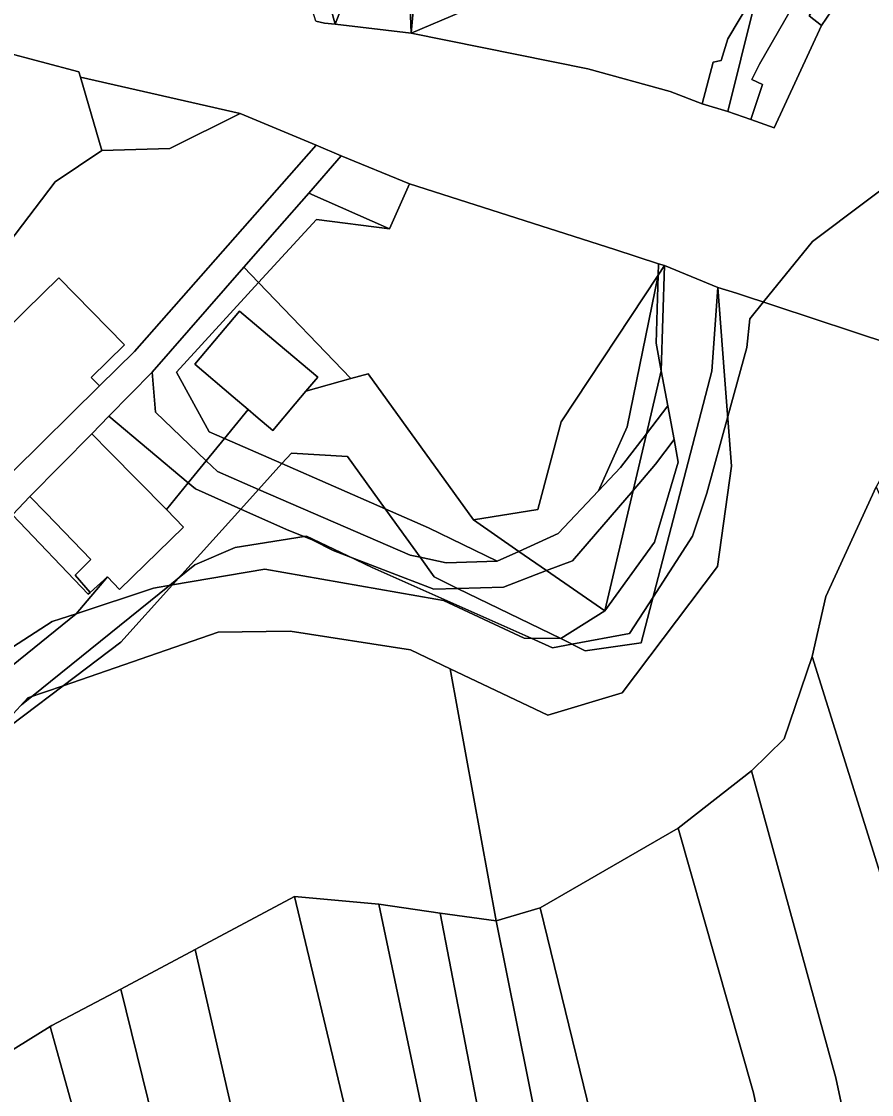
# Model space of a CAD drawing. Extents: x -502026 to -497664, y -1143484 to -1138019.
# Drawn here: x -498942.3 to -498793.7, y -1140641.6 to -1140454 of the extents above; entities that cross this region are included whole.
import ezdxf

# ---------------------------------------------------------------- set-up
doc = ezdxf.new("R2010")
doc.units = 0
for name, color, linetype in [('25', 7, 'Continuous'), ('31', 7, 'Continuous'), ('37', 7, 'Continuous'), ('49', 7, 'Continuous'), ('55', 7, 'Continuous'), ('62', 7, 'Continuous'), ('7', 7, 'Continuous')]:
    doc.layers.add(name, color=color, linetype=linetype)

msp = doc.modelspace()

# ---------------------------------------------------------------- linework, layer by layer
at = {"layer": '25'}
for points in [[(-498890.8, -1140475.65), (-498922.6, -1140511.74), (-498928.68, -1140517.74), (-498930.15, -1140516.24), (-498924.34, -1140510.54), (-498935.81, -1140498.83), (-498941.63, -1140504.53), (-498947.33, -1140510.12), (-498946.34, -1140511.13), (-498954.27, -1140522.22), (-498961.19, -1140515.33), (-498961.1, -1140511.46), (-498952.29, -1140502.04), (-498948.55, -1140497.54), (-498944.54, -1140492.72), (-498936.48, -1140482.05), (-498928.3, -1140476.6), (-498916.42, -1140476.25), (-498904.11, -1140470.12)], [(-498874.5, -1140482.41), (-498877.97, -1140490.28), (-498892.11, -1140484.03), (-498886.41, -1140477.51)], [(-498830.92, -1140496.39), (-498830.99, -1140498.38), (-498847.95, -1140524.01), (-498852.06, -1140539.36), (-498863.27, -1140541.17), (-498881.72, -1140515.61), (-498884.73, -1140516.45), (-498900.87, -1140499.69), (-498890.75, -1140488.66), (-498877.97, -1140490.28), (-498874.5, -1140482.41), (-498838.59, -1140493.92)], [(-498930.33, -1140553.82), (-498930.71, -1140554.16), (-498943.89, -1140540.27), (-498940.88, -1140537.06), (-498938.05, -1140539.99), (-498930.23, -1140548.1), (-498932.94, -1140550.79)], [(-498930.33, -1140553.82), (-498927.28, -1140551.13), (-498932.81, -1140557.55), (-498935.53, -1140558.45), (-498936.99, -1140558.93), (-498946.95, -1140565.32), (-498952.59, -1140571.55), (-498964.35, -1140560.64), (-498943.89, -1140540.27), (-498930.71, -1140554.16)]]:
    msp.add_lwpolyline(points, close=True, dxfattribs=at)
at = {"layer": '31'}
msp.add_lwpolyline([(-499059.51, -1140653.93), (-499039.93, -1140628.44), (-499013.55, -1140629.05), (-499009.4, -1140625.94), (-498996.99, -1140622.13), (-498987.24, -1140617.45), (-498973.5, -1140607.22), (-498948.97, -1140580.65), (-498935.04, -1140570.14), (-498907.96, -1140560.79), (-498895.38, -1140560.58), (-498874.34, -1140563.89), (-498867.37, -1140567.21), (-498859.35, -1140611.25), (-498869.14, -1140609.91), (-498879.88, -1140608.33), (-498894.57, -1140606.97), (-498911.97, -1140616.22), (-498924.99, -1140623.14), (-498937.03, -1140629.54), (-498937.32, -1140629.72), (-498959.23, -1140643.29)], dxfattribs=at)
at = {"layer": '37'}
for points in [[(-498898.31, -1140415.24), (-498887.5, -1140454.53), (-498889.38, -1140454.31), (-498890.86, -1140453.96), (-498898.09, -1140430.6), (-498919.84, -1140350.56), (-498916.42, -1140349.39)], [(-498883.12, -1140420.33), (-498884.45, -1140429), (-498879.75, -1140444.45), (-498884.7, -1140447.25), (-498887.5, -1140454.53), (-498898.31, -1140415.24), (-498897.55, -1140415.06), (-498896.1, -1140420.91)], [(-498868.78, -1140714.9), (-498886.5, -1140720.67), (-498897.34, -1140680.14), (-498911.97, -1140616.22), (-498894.57, -1140606.97)], [(-498879.88, -1140608.33), (-498865.79, -1140674.99), (-498855.85, -1140710.14), (-498843.75, -1140784.8), (-498841.59, -1140793.2), (-498843.41, -1140790.82), (-498844.72, -1140786.5), (-498849.11, -1140765.45), (-498858.59, -1140711.59), (-498868.78, -1140714.9), (-498894.57, -1140606.97)], [(-498886.5, -1140720.67), (-498899.62, -1140724.8), (-498904.24, -1140707.39), (-498924.99, -1140623.14), (-498911.97, -1140616.22), (-498897.34, -1140680.14)], [(-498899.62, -1140724.8), (-498901.91, -1140725.52), (-498906.82, -1140746.51), (-498919.24, -1140694.63), (-498937.32, -1140629.72), (-498937.03, -1140629.54), (-498924.99, -1140623.14), (-498904.24, -1140707.39)], [(-498906.82, -1140746.51), (-498919.69, -1140800.87), (-498919.61, -1140811.92), (-498935.58, -1140723.88), (-498959.33, -1140643.34), (-498959.23, -1140643.29), (-498937.32, -1140629.72), (-498919.24, -1140694.63)]]:
    msp.add_lwpolyline(points, close=True, dxfattribs=at)
at = {"layer": '49'}
for points in [[(-498766.44, -1140405.37), (-498782.2, -1140418.62), (-498803.97, -1140438.93), (-498814.25, -1140451.51), (-498818.81, -1140469.76), (-498823.28, -1140468.41), (-498821.38, -1140461.18), (-498820.01, -1140460.85), (-498818.79, -1140457.08), (-498806.74, -1140436.78), (-498799.9, -1140428.38), (-498793.01, -1140419.91), (-498784.7, -1140413.15), (-498768.37, -1140400.19)], [(-498820.56, -1140500.53), (-498821.6, -1140515.16), (-498833.98, -1140562.64), (-498843.74, -1140564.01), (-498848.04, -1140561.91), (-498840.34, -1140557.05), (-498831.67, -1140545.07), (-498827.49, -1140531.07), (-498828.23, -1140527.09), (-498829.33, -1140521.23), (-498830.47, -1140515.09), (-498829.89, -1140496.72)], [(-498830.47, -1140515.09), (-498831.38, -1140510.26), (-498830.99, -1140498.38), (-498829.89, -1140496.72)], [(-498829.89, -1140496.72), (-498830.99, -1140498.38), (-498830.92, -1140496.39)], [(-498867.37, -1140567.21), (-498874.34, -1140563.89), (-498895.38, -1140560.58), (-498907.96, -1140560.79), (-498935.04, -1140570.14), (-498924.95, -1140562.52), (-498915.91, -1140552.5), (-498899.8, -1140549.75), (-498869.88, -1140555.03), (-498868.57, -1140555.26), (-498854.42, -1140561.84), (-498848.04, -1140561.91), (-498843.74, -1140564.01), (-498833.98, -1140562.64), (-498821.6, -1140515.16), (-498820.56, -1140500.53), (-498819.44, -1140515.14), (-498818.15, -1140531.77), (-498820.61, -1140549.31), (-498837.31, -1140571.4), (-498850.3, -1140575.31)], [(-498935.04, -1140570.14), (-498941.24, -1140572.28), (-498948.97, -1140580.65), (-499009.4, -1140625.94), (-499028.52, -1140626.08), (-499039.93, -1140628.44), (-499027.65, -1140616.56), (-499015.06, -1140620.53), (-499005.89, -1140613.67), (-499001.19, -1140613.75), (-498990.3, -1140608.8), (-498969.1, -1140589.77), (-498958.11, -1140577.64), (-498951.5, -1140572.66), (-498932.81, -1140557.55), (-498919.26, -1140553.08), (-498915.91, -1140552.5), (-498924.95, -1140562.52)], [(-498958.11, -1140577.64), (-498952.59, -1140571.55), (-498946.95, -1140565.32), (-498936.99, -1140558.93), (-498935.53, -1140558.45), (-498932.81, -1140557.55), (-498951.5, -1140572.66)]]:
    msp.add_lwpolyline(points, close=True, dxfattribs=at)
msp.add_lwpolyline([(-498790.77, -1140428.9), (-498797.14, -1140436.32), (-498805.54, -1140447.97), (-498813.3, -1140461.48), (-498814.61, -1140464.19), (-498812.74, -1140465.05), (-498814.8, -1140471.18), (-498818.81, -1140469.76), (-498814.25, -1140451.51), (-498803.97, -1140438.93), (-498782.2, -1140418.62)], dxfattribs=at)
at = {"layer": '55'}
for points in [[(-498737.19, -1140394.36), (-498755.44, -1140404.33), (-498798.07, -1140441.99), (-498804.62, -1140453.04), (-498802.45, -1140454.72), (-498810.69, -1140472.63), (-498814.8, -1140471.18), (-498812.74, -1140465.05), (-498814.61, -1140464.19), (-498813.3, -1140461.48), (-498805.54, -1140447.97), (-498797.14, -1140436.32), (-498790.77, -1140428.9), (-498764.36, -1140406.72), (-498763.5, -1140407.83), (-498761.47, -1140406.22), (-498762.37, -1140405.04), (-498754.41, -1140399.29), (-498751.71, -1140397.67), (-498747.2, -1140395.62), (-498742.57, -1140394.54), (-498739.51, -1140394.23)], [(-498722.04, -1140400.93), (-498727.09, -1140398.67), (-498733.56, -1140397.95), (-498744.45, -1140403.69), (-498753.11, -1140408.26), (-498757.95, -1140411.07), (-498759.89, -1140412.2), (-498770.22, -1140421.9), (-498772.24, -1140423.88), (-498765.21, -1140435.69), (-498770.39, -1140429.91), (-498773.56, -1140432.75), (-498783.3, -1140437.31), (-498786.33, -1140439.72), (-498794.66, -1140446.57), (-498800.7, -1140452.21), (-498802.45, -1140454.72), (-498804.62, -1140453.04), (-498798.07, -1140441.99), (-498755.44, -1140404.33), (-498737.19, -1140394.36), (-498732.26, -1140394.64), (-498727.49, -1140395.85)], [(-498874.22, -1140456.1), (-498887.5, -1140454.53), (-498884.7, -1140447.25), (-498879.75, -1140444.45), (-498875.73, -1140443.97), (-498874.91, -1140437.43)], [(-498904.11, -1140470.12), (-498916.42, -1140476.25), (-498928.3, -1140476.6), (-498932.03, -1140463.78)], [(-498877.97, -1140490.28), (-498890.75, -1140488.66), (-498900.87, -1140499.69), (-498903.45, -1140497), (-498897.65, -1140490.35), (-498892.11, -1140484.03)], [(-498900.87, -1140499.69), (-498915.21, -1140515.31), (-498909.54, -1140525.75), (-498906.84, -1140526.93), (-498910.03, -1140530.82), (-498918.88, -1140522.32), (-498919.49, -1140515.35), (-498903.45, -1140497)], [(-498841.42, -1140536.07), (-498848.48, -1140543.51), (-498855.36, -1140546.65), (-498863.27, -1140541.17), (-498852.06, -1140539.36), (-498847.95, -1140524.01), (-498830.99, -1140498.38), (-498836.4, -1140524.86)], [(-498830.47, -1140515.09), (-498833.07, -1140526.12), (-498837.56, -1140532), (-498841.42, -1140536.07), (-498836.4, -1140524.86), (-498830.99, -1140498.38), (-498831.38, -1140510.26)], [(-498928.68, -1140517.74), (-498943.82, -1140532.62), (-498954.27, -1140522.22), (-498946.34, -1140511.13), (-498947.33, -1140510.12), (-498941.63, -1140504.53), (-498935.81, -1140498.83), (-498924.34, -1140510.54), (-498930.15, -1140516.24)], [(-498884.73, -1140516.45), (-498892.6, -1140518.66), (-498890.53, -1140516.21), (-498897.48, -1140510.36), (-498904.23, -1140504.66), (-498912.05, -1140513.94), (-498905.34, -1140519.63), (-498902.7, -1140521.87), (-498906.84, -1140526.93), (-498909.54, -1140525.75), (-498915.21, -1140515.31), (-498900.87, -1140499.69)], [(-498783.43, -1140512.69), (-498785.24, -1140521.55), (-498792.85, -1140535.36), (-498801.69, -1140554.56), (-498804.08, -1140565), (-498808.96, -1140579.4), (-498814.66, -1140584.99), (-498827.48, -1140595.03), (-498851.62, -1140608.94), (-498859.35, -1140611.25), (-498867.37, -1140567.21), (-498850.3, -1140575.31), (-498837.31, -1140571.4), (-498820.61, -1140549.31), (-498818.15, -1140531.77), (-498819.44, -1140515.14), (-498820.56, -1140500.53), (-498817.31, -1140501.5)], [(-498892.6, -1140518.66), (-498894.46, -1140520.87), (-498898.38, -1140525.53), (-498901.35, -1140523.01), (-498902.7, -1140521.87), (-498905.34, -1140519.63), (-498912.05, -1140513.94), (-498904.23, -1140504.66), (-498897.48, -1140510.36), (-498890.53, -1140516.21)], [(-498910.03, -1140530.82), (-498913.17, -1140534.68), (-498927.07, -1140523.04), (-498919.49, -1140515.35), (-498918.88, -1140522.32)], [(-498829.33, -1140521.23), (-498833.07, -1140526.12), (-498830.47, -1140515.09)], [(-498863.27, -1140541.17), (-498855.36, -1140546.65), (-498859.16, -1140548.39), (-498871.19, -1140542.53), (-498878.74, -1140539.23), (-498885.32, -1140530.1), (-498895.14, -1140529.47), (-498896.81, -1140531.32), (-498906.84, -1140526.93), (-498902.7, -1140521.87), (-498901.35, -1140523.01), (-498898.38, -1140525.53), (-498894.46, -1140520.87), (-498892.6, -1140518.66), (-498884.73, -1140516.45), (-498881.72, -1140515.61)], [(-498828.23, -1140527.09), (-498831.44, -1140531.44), (-498835.39, -1140536.01), (-498833.07, -1140526.12), (-498829.33, -1140521.23)], [(-498913.17, -1140534.68), (-498917, -1140539.34), (-498926.96, -1140529.25), (-498930.07, -1140526.09), (-498927.07, -1140523.04)], [(-498917, -1140539.34), (-498914.02, -1140542.41), (-498925.18, -1140553.29), (-498927.28, -1140551.13), (-498930.33, -1140553.82), (-498932.94, -1140550.79), (-498930.23, -1140548.1), (-498938.05, -1140539.99), (-498940.88, -1140537.06), (-498930.07, -1140526.09), (-498926.96, -1140529.25)], [(-498835.39, -1140536.01), (-498846.01, -1140548.29), (-498850.51, -1140550.01), (-498855.36, -1140546.65), (-498848.48, -1140543.51), (-498841.42, -1140536.07), (-498837.56, -1140532), (-498833.07, -1140526.12)], [(-498896.81, -1140531.32), (-498900.87, -1140535.83), (-498908.07, -1140532.7), (-498910.03, -1140530.82), (-498906.84, -1140526.93)], [(-498840.34, -1140557.05), (-498835.39, -1140536.01), (-498831.44, -1140531.44), (-498828.23, -1140527.09), (-498827.49, -1140531.07), (-498831.67, -1140545.07)], [(-498878.74, -1140539.23), (-498896.81, -1140531.32), (-498895.14, -1140529.47), (-498885.32, -1140530.1)], [(-498900.87, -1140535.83), (-498903.99, -1140539.28), (-498911.91, -1140535.74), (-498913.17, -1140534.68), (-498910.03, -1140530.82), (-498908.07, -1140532.7)], [(-498878.74, -1140539.23), (-498872.65, -1140547.69), (-498874.38, -1140547.33), (-498900.87, -1140535.83), (-498896.81, -1140531.32)], [(-498903.99, -1140539.28), (-498915.91, -1140552.5), (-498919.26, -1140553.08), (-498932.81, -1140557.55), (-498927.28, -1140551.13), (-498925.18, -1140553.29), (-498914.02, -1140542.41), (-498917, -1140539.34), (-498913.17, -1140534.68), (-498911.91, -1140535.74)], [(-498872.65, -1140547.69), (-498870.16, -1140551.13), (-498866.08, -1140553.12), (-498870.24, -1140553.24), (-498887.81, -1140546.48), (-498891.52, -1140544.61), (-498896.02, -1140542.85), (-498903.99, -1140539.28), (-498900.87, -1140535.83), (-498874.38, -1140547.33)], [(-498840.34, -1140557.05), (-498850.51, -1140550.01), (-498846.01, -1140548.29), (-498835.39, -1140536.01)], [(-498866.08, -1140553.12), (-498848.04, -1140561.91), (-498854.42, -1140561.84), (-498868.57, -1140555.26), (-498869.88, -1140555.03), (-498899.8, -1140549.75), (-498915.91, -1140552.5), (-498903.99, -1140539.28), (-498896.02, -1140542.85), (-498891.52, -1140544.61), (-498887.81, -1140546.48), (-498870.24, -1140553.24)], [(-498859.16, -1140548.39), (-498868.09, -1140548.63), (-498872.65, -1140547.69), (-498878.74, -1140539.23), (-498871.19, -1140542.53)], [(-498850.51, -1140550.01), (-498858.03, -1140552.89), (-498866.08, -1140553.12), (-498870.16, -1140551.13), (-498872.65, -1140547.69), (-498868.09, -1140548.63), (-498859.16, -1140548.39), (-498855.36, -1140546.65)], [(-498840.34, -1140557.05), (-498848.04, -1140561.91), (-498866.08, -1140553.12), (-498858.03, -1140552.89), (-498850.51, -1140550.01)], [(-498948.97, -1140580.65), (-498941.24, -1140572.28), (-498935.04, -1140570.14)]]:
    msp.add_lwpolyline(points, close=True, dxfattribs=at)
for points in [[(-498890.86, -1140453.96), (-498889.38, -1140454.31), (-498887.5, -1140454.53), (-498874.22, -1140456.1), (-498843.31, -1140462.31), (-498828.89, -1140466.29), (-498823.28, -1140468.41), (-498818.81, -1140469.76), (-498814.8, -1140471.18), (-498810.69, -1140472.63), (-498802.45, -1140454.72), (-498800.7, -1140452.21)], [(-498783.43, -1140512.69), (-498817.31, -1140501.5), (-498820.56, -1140500.53), (-498829.89, -1140496.72), (-498830.92, -1140496.39), (-498838.59, -1140493.92), (-498874.5, -1140482.41), (-498886.41, -1140477.51), (-498890.8, -1140475.65), (-498904.11, -1140470.12), (-498932.03, -1140463.78), (-498932.31, -1140462.83), (-498965.33, -1140454.12), (-498963.85, -1140457.95), (-498968.84, -1140457.62), (-498983.13, -1140456.67), (-498997.71, -1140455.69), (-499005.24, -1140455.31), (-499013.17, -1140454.85), (-499020.89, -1140454.24), (-499044.1, -1140456.67), (-499052.69, -1140466.93), (-499062.15, -1140469.42)], [(-498943.82, -1140532.62), (-498928.68, -1140517.74), (-498922.6, -1140511.74), (-498890.8, -1140475.65), (-498886.41, -1140477.51), (-498892.11, -1140484.03), (-498897.65, -1140490.35), (-498903.45, -1140497), (-498919.49, -1140515.35), (-498927.07, -1140523.04), (-498930.07, -1140526.09), (-498940.88, -1140537.06), (-498943.89, -1140540.27)]]:
    msp.add_lwpolyline(points, dxfattribs=at)
at = {"layer": '62'}
for points in [[(-498942.37, -1140573.5), (-498940.57, -1140572.05), (-498916.45, -1140552.59), (-498914.77, -1140551.23), (-498912, -1140549), (-498905, -1140546), (-498892.91, -1140544.06), (-498892.5, -1140544), (-498885.28, -1140547.45), (-498881, -1140549.5), (-498853.2, -1140561.85), (-498849.5, -1140563.5), (-498846.08, -1140562.87), (-498836, -1140561), (-498831.9, -1140554.66), (-498825, -1140544), (-498824, -1140541), (-498822.5, -1140536.5), (-498818.82, -1140523.1), (-498815.5, -1140511), (-498815, -1140506), (-498812.6, -1140503.05), (-498804, -1140492.5), (-498776.07, -1140471.55)], [(-498776.07, -1140471.55), (-498804, -1140492.5), (-498812.6, -1140503.05), (-498815, -1140506), (-498815.5, -1140511), (-498818.82, -1140523.1), (-498822.5, -1140536.5), (-498824, -1140541), (-498825, -1140544), (-498831.9, -1140554.66), (-498836, -1140561), (-498846.08, -1140562.87), (-498849.5, -1140563.5), (-498853.2, -1140561.85), (-498881, -1140549.5), (-498885.28, -1140547.45), (-498892.5, -1140544), (-498892.91, -1140544.06), (-498905, -1140546), (-498912, -1140549), (-498914.77, -1140551.23), (-498916.45, -1140552.59), (-498940.57, -1140572.05), (-498942.37, -1140573.5)]]:
    msp.add_lwpolyline(points, dxfattribs=at)
at = {"layer": '7'}
for points in [[(-498839.01, -1140441.1), (-498874.22, -1140456.1), (-498870.72, -1140417.49), (-498856.24, -1140409.61)], [(-498874.22, -1140456.1), (-498874.91, -1140437.43), (-498875.59, -1140420.12), (-498870.72, -1140417.49)], [(-498799.9, -1140428.38), (-498806.74, -1140436.78), (-498818.79, -1140457.08), (-498820.01, -1140460.85), (-498821.38, -1140461.18), (-498823.28, -1140468.41), (-498828.89, -1140466.29), (-498843.31, -1140462.31), (-498874.22, -1140456.1), (-498839.01, -1140441.1), (-498820.48, -1140433.3), (-498801.68, -1140425.1)], [(-498932.03, -1140463.78), (-498928.3, -1140476.6), (-498936.48, -1140482.05), (-498944.54, -1140492.72), (-498948.55, -1140497.54), (-498963.85, -1140457.95), (-498965.33, -1140454.12), (-498932.31, -1140462.83)], [(-498748.19, -1140672.71), (-498740.49, -1140732.02), (-498737.93, -1140751.74), (-498731.35, -1140804.14), (-498750.12, -1140803.1), (-498756.72, -1140750.54), (-498762.44, -1140750.2), (-498768.21, -1140696.11), (-498777.01, -1140657.98), (-498787.29, -1140618.59), (-498804.08, -1140565), (-498801.69, -1140554.56), (-498792.85, -1140535.36), (-498778.4, -1140568.8), (-498769.08, -1140595.1), (-498760.59, -1140624.13), (-498748.69, -1140671.28)], [(-498780.63, -1140734.94), (-498795.52, -1140736.85), (-498802.78, -1140696.5), (-498814.32, -1140641.31), (-498827.48, -1140595.03), (-498814.66, -1140584.99), (-498799.94, -1140638.64), (-498785.27, -1140707.43), (-498785.04, -1140709.03), (-498781, -1140730.78)], [(-498795.52, -1140736.85), (-498794.52, -1140742.43), (-498821.88, -1140746.57), (-498828.24, -1140697.68), (-498839.03, -1140660.44), (-498851.62, -1140608.94), (-498827.48, -1140595.03), (-498814.32, -1140641.31), (-498802.78, -1140696.5)], [(-498869.14, -1140609.91), (-498858.08, -1140666.99), (-498847.32, -1140705.92), (-498834.88, -1140794.09), (-498839.62, -1140790.94), (-498843.75, -1140784.8), (-498855.85, -1140710.14), (-498865.79, -1140674.99), (-498879.88, -1140608.33)], [(-498821.88, -1140746.57), (-498817.52, -1140777.97), (-498816.33, -1140786.5), (-498814.65, -1140798.62), (-498824.4, -1140796.44), (-498837.23, -1140708.38), (-498848.09, -1140667.11), (-498859.35, -1140611.25), (-498851.62, -1140608.94), (-498839.03, -1140660.44), (-498828.24, -1140697.68)], [(-498859.35, -1140611.25), (-498848.09, -1140667.11), (-498837.23, -1140708.38), (-498824.4, -1140796.44), (-498834.88, -1140794.09), (-498847.32, -1140705.92), (-498858.08, -1140666.99), (-498869.14, -1140609.91)]]:
    msp.add_lwpolyline(points, close=True, dxfattribs=at)
msp.add_lwpolyline([(-498785.27, -1140707.43), (-498799.94, -1140638.64), (-498814.66, -1140584.99), (-498808.96, -1140579.4), (-498804.08, -1140565), (-498787.29, -1140618.59), (-498777.01, -1140657.98)], dxfattribs=at)

doc.saveas('drawing.dxf')
